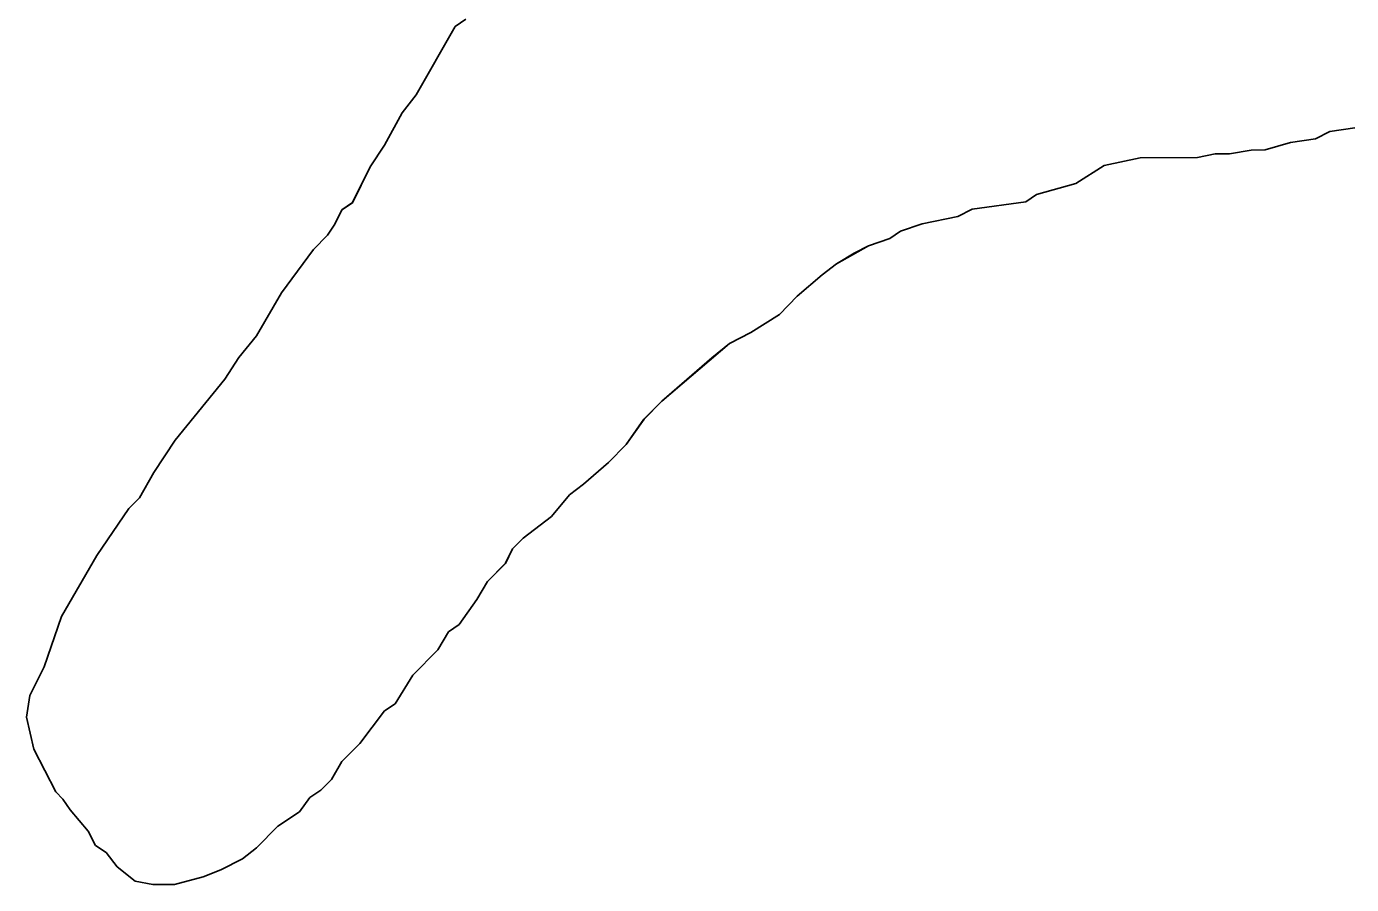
# Model space of a CAD drawing. Extents: x 3279314 to 3317160, y 734079 to 759431.
# Drawn here: x 3314225.8 to 3314339.7, y 742073.8 to 742147.5 of the extents above; entities that cross this region are included whole.
import ezdxf

# ---------------------------------------------------------------- set-up
doc = ezdxf.new("R2010")
doc.units = 0
for name, color, linetype in [('V-SITE-VEGE', 7, 'Continuous'), ('V-TOPO-SHOR', 7, 'Continuous'), ('V-WETL-SWMP', 7, 'Continuous')]:
    doc.layers.add(name, color=color, linetype=linetype)

msp = doc.modelspace()

# ---------------------------------------------------------------- linework, layer by layer
at = {"layer": 'V-SITE-VEGE'}
for p, q in [((3314259.3, 742141.65), (3314262.64, 742147.52)), ((3314258.08, 742140.11), (3314259.3, 742141.65)), ((3314256.56, 742137.33), (3314258.08, 742140.11)), ((3314337.79, 742138.5), (3314336.56, 742137.87)), ((3314339.94, 742138.82), (3314337.79, 742138.5)), ((3314255.34, 742135.47), (3314256.56, 742137.33)), ((3314331.03, 742136.91), (3314329.19, 742136.59)), ((3314332.26, 742136.92), (3314331.03, 742136.91)), ((3314334.41, 742137.55), (3314332.26, 742136.92)), ((3314336.56, 742137.87), (3314334.41, 742137.55)), ((3314321.5, 742136.23), (3314318.42, 742135.59)), ((3314326.42, 742136.26), (3314321.5, 742136.23)), ((3314327.95, 742136.58), (3314326.42, 742136.26)), ((3314329.19, 742136.59), (3314327.95, 742136.58)), ((3314253.82, 742132.39), (3314255.34, 742135.47)), ((3314318.42, 742135.59), (3314315.97, 742134.04)), ((3314315.97, 742134.04), (3314312.59, 742133.09)), ((3314252.9, 742131.76), (3314253.82, 742132.39)), ((3314311.68, 742132.47), (3314307.06, 742131.83)), ((3314312.59, 742133.09), (3314311.68, 742132.47)), ((3314252.3, 742130.53), (3314252.9, 742131.76)), ((3314305.84, 742131.2), (3314302.76, 742130.56)), ((3314307.06, 742131.83), (3314305.84, 742131.2)), ((3314251.69, 742129.6), (3314252.3, 742130.53)), ((3314302.76, 742130.56), (3314300.92, 742129.94)), ((3314250.46, 742128.36), (3314251.69, 742129.6)), ((3314300, 742129.32), (3314298.16, 742128.69)), ((3314300.92, 742129.94), (3314300, 742129.32)), ((3314247.72, 742124.65), (3314250.46, 742128.36)), ((3314298.16, 742128.69), (3314295.4, 742127.13)), ((3314295.4, 742127.13), (3314294.18, 742126.2)), ((3314294.18, 742126.2), (3314292.04, 742124.34)), ((3314245.59, 742120.95), (3314247.72, 742124.65)), ((3314292.04, 742124.34), (3314290.51, 742122.79)), ((3314290.51, 742122.79), (3314288.06, 742121.23)), ((3314244.07, 742119.09), (3314245.59, 742120.95)), ((3314288.06, 742121.23), (3314286.22, 742120.3)), ((3314286.22, 742120.3), (3314280.4, 742115.33)), ((3314242.85, 742117.23), (3314244.07, 742119.09)), ((3314238.58, 742111.97), (3314242.85, 742117.23)), ((3314280.4, 742115.33), (3314278.87, 742113.79)), ((3314278.87, 742113.79), (3314277.35, 742111.62)), ((3314236.75, 742109.19), (3314238.58, 742111.97)), ((3314277.35, 742111.62), (3314275.83, 742110.07)), ((3314275.83, 742110.07), (3314273.68, 742108.21)), ((3314235.53, 742107.03), (3314236.75, 742109.19)), ((3314272.46, 742107.28), (3314270.93, 742105.42)), ((3314273.68, 742108.21), (3314272.46, 742107.28)), ((3314234.62, 742106.1), (3314235.53, 742107.03)), ((3314231.87, 742102.08), (3314234.62, 742106.1)), ((3314270.93, 742105.42), (3314268.48, 742103.56)), ((3314268.48, 742103.56), (3314267.56, 742102.63)), ((3314228.83, 742096.83), (3314231.87, 742102.08)), ((3314267.56, 742102.63), (3314266.96, 742101.4)), ((3314266.96, 742101.4), (3314265.43, 742099.85)), ((3314265.43, 742099.85), (3314264.52, 742098.3)), ((3314264.52, 742098.3), (3314262.99, 742096.14)), ((3314227.32, 742092.51), (3314228.83, 742096.83)), ((3314262.99, 742096.14), (3314262.07, 742095.52)), ((3314262.07, 742095.52), (3314261.16, 742093.97)), ((3314261.16, 742093.97), (3314259.02, 742091.8)), ((3314226.11, 742090.04), (3314227.32, 742092.51)), ((3314259.02, 742091.8), (3314257.5, 742089.33)), ((3314225.81, 742088.19), (3314226.11, 742090.04)), ((3314257.5, 742089.33), (3314256.58, 742088.71)), ((3314226.45, 742085.43), (3314225.81, 742088.19)), ((3314256.58, 742088.71), (3314254.45, 742085.92)), ((3314254.45, 742085.92), (3314252.92, 742084.38)), ((3314228.32, 742081.75), (3314226.45, 742085.43)), ((3314252.92, 742084.38), (3314252.01, 742082.83)), ((3314252.01, 742082.83), (3314251.09, 742081.9)), ((3314228.94, 742081.14), (3314228.32, 742081.75)), ((3314229.56, 742080.22), (3314228.94, 742081.14)), ((3314250.17, 742081.28), (3314249.26, 742080.04)), ((3314251.09, 742081.9), (3314250.17, 742081.28)), ((3314231.11, 742078.38), (3314229.56, 742080.22)), ((3314249.26, 742080.04), (3314247.42, 742078.8)), ((3314231.73, 742077.15), (3314231.11, 742078.38)), ((3314247.42, 742078.8), (3314245.58, 742076.94)), ((3314232.66, 742076.54), (3314231.73, 742077.15)), ((3314233.6, 742075.32), (3314232.66, 742076.54)), ((3314245.58, 742076.94), (3314244.36, 742076.01)), ((3314244.36, 742076.01), (3314242.52, 742075.07)), ((3314235.14, 742074.1), (3314233.6, 742075.32)), ((3314240.98, 742074.45), (3314238.53, 742073.81)), ((3314242.52, 742075.07), (3314240.98, 742074.45)), ((3314236.68, 742073.8), (3314235.14, 742074.1)), ((3314238.53, 742073.81), (3314236.68, 742073.8))]:
    msp.add_line(p, q, dxfattribs=at)
at = {"layer": 'V-TOPO-SHOR'}
for p, q in [((3314259.3, 742141.65), (3314262.64, 742147.52)), ((3314258.08, 742140.11), (3314259.3, 742141.65)), ((3314256.56, 742137.33), (3314258.08, 742140.11)), ((3314337.79, 742138.5), (3314336.56, 742137.87)), ((3314339.94, 742138.82), (3314337.79, 742138.5)), ((3314255.34, 742135.47), (3314256.56, 742137.33)), ((3314331.03, 742136.91), (3314329.19, 742136.59)), ((3314332.26, 742136.92), (3314331.03, 742136.91)), ((3314334.41, 742137.55), (3314332.26, 742136.92)), ((3314336.56, 742137.87), (3314334.41, 742137.55)), ((3314321.5, 742136.23), (3314318.42, 742135.59)), ((3314326.42, 742136.26), (3314321.5, 742136.23)), ((3314327.95, 742136.58), (3314326.42, 742136.26)), ((3314329.19, 742136.59), (3314327.95, 742136.58)), ((3314253.82, 742132.39), (3314255.34, 742135.47)), ((3314318.42, 742135.59), (3314315.97, 742134.04)), ((3314315.97, 742134.04), (3314312.59, 742133.09)), ((3314252.9, 742131.76), (3314253.82, 742132.39)), ((3314311.68, 742132.47), (3314307.06, 742131.83)), ((3314312.59, 742133.09), (3314311.68, 742132.47)), ((3314252.3, 742130.53), (3314252.9, 742131.76)), ((3314305.84, 742131.2), (3314302.76, 742130.56)), ((3314307.06, 742131.83), (3314305.84, 742131.2)), ((3314251.69, 742129.6), (3314252.3, 742130.53)), ((3314302.76, 742130.56), (3314300.92, 742129.94)), ((3314250.46, 742128.36), (3314251.69, 742129.6)), ((3314300, 742129.32), (3314298.16, 742128.69)), ((3314300.92, 742129.94), (3314300, 742129.32)), ((3314247.72, 742124.65), (3314250.46, 742128.36)), ((3314298.16, 742128.69), (3314295.4, 742127.13)), ((3314295.4, 742127.13), (3314294.18, 742126.2)), ((3314294.18, 742126.2), (3314292.04, 742124.34)), ((3314245.59, 742120.95), (3314247.72, 742124.65)), ((3314292.04, 742124.34), (3314290.51, 742122.79)), ((3314290.51, 742122.79), (3314288.06, 742121.23)), ((3314244.07, 742119.09), (3314245.59, 742120.95)), ((3314288.06, 742121.23), (3314286.22, 742120.3)), ((3314286.22, 742120.3), (3314280.4, 742115.33)), ((3314242.85, 742117.23), (3314244.07, 742119.09)), ((3314238.58, 742111.97), (3314242.85, 742117.23)), ((3314280.4, 742115.33), (3314278.87, 742113.79)), ((3314278.87, 742113.79), (3314277.35, 742111.62)), ((3314236.75, 742109.19), (3314238.58, 742111.97)), ((3314277.35, 742111.62), (3314275.83, 742110.07)), ((3314275.83, 742110.07), (3314273.68, 742108.21)), ((3314235.53, 742107.03), (3314236.75, 742109.19)), ((3314272.46, 742107.28), (3314270.93, 742105.42)), ((3314273.68, 742108.21), (3314272.46, 742107.28)), ((3314234.62, 742106.1), (3314235.53, 742107.03)), ((3314231.87, 742102.08), (3314234.62, 742106.1)), ((3314270.93, 742105.42), (3314268.48, 742103.56)), ((3314268.48, 742103.56), (3314267.56, 742102.63)), ((3314228.83, 742096.83), (3314231.87, 742102.08)), ((3314267.56, 742102.63), (3314266.96, 742101.4)), ((3314266.96, 742101.4), (3314265.43, 742099.85)), ((3314265.43, 742099.85), (3314264.52, 742098.3)), ((3314264.52, 742098.3), (3314262.99, 742096.14)), ((3314227.32, 742092.51), (3314228.83, 742096.83)), ((3314262.99, 742096.14), (3314262.07, 742095.52)), ((3314262.07, 742095.52), (3314261.16, 742093.97)), ((3314261.16, 742093.97), (3314259.02, 742091.8)), ((3314226.11, 742090.04), (3314227.32, 742092.51)), ((3314259.02, 742091.8), (3314257.5, 742089.33)), ((3314225.81, 742088.19), (3314226.11, 742090.04)), ((3314257.5, 742089.33), (3314256.58, 742088.71)), ((3314226.45, 742085.43), (3314225.81, 742088.19)), ((3314256.58, 742088.71), (3314254.45, 742085.92)), ((3314254.45, 742085.92), (3314252.92, 742084.38)), ((3314228.32, 742081.75), (3314226.45, 742085.43)), ((3314252.92, 742084.38), (3314252.01, 742082.83)), ((3314252.01, 742082.83), (3314251.09, 742081.9)), ((3314228.94, 742081.14), (3314228.32, 742081.75)), ((3314229.56, 742080.22), (3314228.94, 742081.14)), ((3314250.17, 742081.28), (3314249.26, 742080.04)), ((3314251.09, 742081.9), (3314250.17, 742081.28)), ((3314231.11, 742078.38), (3314229.56, 742080.22)), ((3314249.26, 742080.04), (3314247.42, 742078.8)), ((3314231.73, 742077.15), (3314231.11, 742078.38)), ((3314247.42, 742078.8), (3314245.58, 742076.94)), ((3314232.66, 742076.54), (3314231.73, 742077.15)), ((3314233.6, 742075.32), (3314232.66, 742076.54)), ((3314245.58, 742076.94), (3314244.36, 742076.01)), ((3314244.36, 742076.01), (3314242.52, 742075.07)), ((3314235.14, 742074.1), (3314233.6, 742075.32)), ((3314240.98, 742074.45), (3314238.53, 742073.81)), ((3314242.52, 742075.07), (3314240.98, 742074.45)), ((3314236.68, 742073.8), (3314235.14, 742074.1)), ((3314238.53, 742073.81), (3314236.68, 742073.8))]:
    msp.add_line(p, q, dxfattribs=at)
at = {"layer": 'V-WETL-SWMP'}
for p, q in [((3314259.3, 742141.65), (3314262.65, 742147.52)), ((3314259.3, 742141.65), (3314262.65, 742147.52)), ((3314262.65, 742147.52), (3314263.56, 742148.14)), ((3314262.65, 742147.52), (3314263.56, 742148.14)), ((3314258.08, 742140.11), (3314259.3, 742141.65)), ((3314258.08, 742140.11), (3314259.3, 742141.65)), ((3314256.56, 742137.33), (3314258.08, 742140.11)), ((3314256.56, 742137.33), (3314258.08, 742140.11)), ((3314337.79, 742138.5), (3314336.56, 742137.87)), ((3314337.79, 742138.5), (3314336.56, 742137.87)), ((3314339.94, 742138.82), (3314337.79, 742138.5)), ((3314339.94, 742138.82), (3314337.79, 742138.5)), ((3314255.34, 742135.47), (3314256.56, 742137.33)), ((3314255.34, 742135.47), (3314256.56, 742137.33)), ((3314331.03, 742136.91), (3314329.19, 742136.59)), ((3314331.03, 742136.91), (3314329.19, 742136.59)), ((3314332.26, 742136.92), (3314331.03, 742136.91)), ((3314332.26, 742136.92), (3314331.03, 742136.91)), ((3314334.41, 742137.55), (3314332.26, 742136.92)), ((3314334.41, 742137.55), (3314332.26, 742136.92)), ((3314336.56, 742137.87), (3314334.41, 742137.55)), ((3314336.56, 742137.87), (3314334.41, 742137.55)), ((3314321.5, 742136.23), (3314318.42, 742135.59)), ((3314321.5, 742136.23), (3314318.42, 742135.59)), ((3314326.42, 742136.26), (3314321.5, 742136.23)), ((3314326.42, 742136.26), (3314321.5, 742136.23)), ((3314327.96, 742136.58), (3314326.42, 742136.26)), ((3314327.96, 742136.58), (3314326.42, 742136.26)), ((3314329.19, 742136.59), (3314327.96, 742136.58)), ((3314329.19, 742136.59), (3314327.96, 742136.58)), ((3314253.82, 742132.38), (3314255.34, 742135.47)), ((3314253.82, 742132.38), (3314255.34, 742135.47)), ((3314318.42, 742135.59), (3314315.97, 742134.04)), ((3314318.42, 742135.59), (3314315.97, 742134.04)), ((3314315.97, 742134.04), (3314312.59, 742133.09)), ((3314315.97, 742134.04), (3314312.59, 742133.09)), ((3314252.91, 742131.76), (3314253.82, 742132.38)), ((3314252.91, 742131.76), (3314253.82, 742132.38)), ((3314311.68, 742132.47), (3314307.06, 742131.82)), ((3314311.68, 742132.47), (3314307.06, 742131.82)), ((3314312.59, 742133.09), (3314311.68, 742132.47)), ((3314312.59, 742133.09), (3314311.68, 742132.47)), ((3314252.3, 742130.53), (3314252.91, 742131.76)), ((3314252.3, 742130.53), (3314252.91, 742131.76)), ((3314305.84, 742131.2), (3314302.76, 742130.56)), ((3314305.84, 742131.2), (3314302.76, 742130.56)), ((3314307.06, 742131.82), (3314305.84, 742131.2)), ((3314307.06, 742131.82), (3314305.84, 742131.2)), ((3314251.69, 742129.6), (3314252.3, 742130.53)), ((3314251.69, 742129.6), (3314252.3, 742130.53)), ((3314302.76, 742130.56), (3314300.92, 742129.94)), ((3314302.76, 742130.56), (3314300.92, 742129.94)), ((3314250.47, 742128.36), (3314251.69, 742129.6)), ((3314250.47, 742128.36), (3314251.69, 742129.6)), ((3314300, 742129.31), (3314298.16, 742128.69)), ((3314300, 742129.31), (3314298.16, 742128.69)), ((3314300.92, 742129.94), (3314300, 742129.31)), ((3314300.92, 742129.94), (3314300, 742129.31)), ((3314247.72, 742124.65), (3314250.47, 742128.36)), ((3314247.72, 742124.65), (3314250.47, 742128.36)), ((3314296.93, 742128.06), (3314295.4, 742127.13)), ((3314296.93, 742128.06), (3314295.4, 742127.13)), ((3314298.16, 742128.69), (3314296.93, 742128.06)), ((3314298.16, 742128.69), (3314296.93, 742128.06)), ((3314295.4, 742127.13), (3314294.18, 742126.2)), ((3314295.4, 742127.13), (3314294.18, 742126.2)), ((3314294.18, 742126.2), (3314292.04, 742124.34)), ((3314294.18, 742126.2), (3314292.04, 742124.34)), ((3314245.59, 742120.94), (3314247.72, 742124.65)), ((3314245.59, 742120.94), (3314247.72, 742124.65)), ((3314292.04, 742124.34), (3314290.51, 742122.79)), ((3314292.04, 742124.34), (3314290.51, 742122.79)), ((3314290.51, 742122.79), (3314288.06, 742121.23)), ((3314290.51, 742122.79), (3314288.06, 742121.23)), ((3314244.07, 742119.09), (3314245.59, 742120.94)), ((3314244.07, 742119.09), (3314245.59, 742120.94)), ((3314288.06, 742121.23), (3314286.22, 742120.3)), ((3314288.06, 742121.23), (3314286.22, 742120.3)), ((3314286.22, 742120.3), (3314284.69, 742119.06)), ((3314286.22, 742120.3), (3314284.69, 742119.06)), ((3314242.85, 742117.23), (3314244.07, 742119.09)), ((3314242.85, 742117.23), (3314244.07, 742119.09)), ((3314284.69, 742119.06), (3314280.4, 742115.33)), ((3314284.69, 742119.06), (3314280.4, 742115.33)), ((3314238.58, 742111.97), (3314242.85, 742117.23)), ((3314238.58, 742111.97), (3314242.85, 742117.23)), ((3314280.4, 742115.33), (3314278.88, 742113.78)), ((3314280.4, 742115.33), (3314278.88, 742113.78)), ((3314278.88, 742113.78), (3314277.35, 742111.62)), ((3314278.88, 742113.78), (3314277.35, 742111.62)), ((3314236.75, 742109.19), (3314238.58, 742111.97)), ((3314236.75, 742109.19), (3314238.58, 742111.97)), ((3314277.35, 742111.62), (3314275.82, 742110.07)), ((3314277.35, 742111.62), (3314275.82, 742110.07)), ((3314275.82, 742110.07), (3314273.68, 742108.21)), ((3314275.82, 742110.07), (3314273.68, 742108.21)), ((3314235.53, 742107.03), (3314236.75, 742109.19)), ((3314235.53, 742107.03), (3314236.75, 742109.19)), ((3314272.46, 742107.28), (3314270.93, 742105.42)), ((3314272.46, 742107.28), (3314270.93, 742105.42)), ((3314273.68, 742108.21), (3314272.46, 742107.28)), ((3314273.68, 742108.21), (3314272.46, 742107.28)), ((3314234.62, 742106.1), (3314235.53, 742107.03)), ((3314234.62, 742106.1), (3314235.53, 742107.03)), ((3314231.87, 742102.08), (3314234.62, 742106.1)), ((3314231.87, 742102.08), (3314234.62, 742106.1)), ((3314270.93, 742105.42), (3314268.48, 742103.56)), ((3314270.93, 742105.42), (3314268.48, 742103.56)), ((3314268.48, 742103.56), (3314267.57, 742102.63)), ((3314268.48, 742103.56), (3314267.57, 742102.63)), ((3314228.83, 742096.83), (3314231.87, 742102.08)), ((3314228.83, 742096.83), (3314231.87, 742102.08)), ((3314267.57, 742102.63), (3314266.96, 742101.39)), ((3314267.57, 742102.63), (3314266.96, 742101.39)), ((3314266.96, 742101.39), (3314265.43, 742099.85)), ((3314266.96, 742101.39), (3314265.43, 742099.85)), ((3314265.43, 742099.85), (3314264.52, 742098.3)), ((3314265.43, 742099.85), (3314264.52, 742098.3)), ((3314264.52, 742098.3), (3314263, 742096.14)), ((3314264.52, 742098.3), (3314263, 742096.14)), ((3314227.32, 742092.51), (3314228.83, 742096.83)), ((3314227.32, 742092.51), (3314228.83, 742096.83)), ((3314263, 742096.14), (3314262.08, 742095.51)), ((3314263, 742096.14), (3314262.08, 742095.51)), ((3314262.08, 742095.51), (3314261.16, 742093.97)), ((3314262.08, 742095.51), (3314261.16, 742093.97)), ((3314261.16, 742093.97), (3314259.02, 742091.8)), ((3314261.16, 742093.97), (3314259.02, 742091.8)), ((3314226.11, 742090.04), (3314227.32, 742092.51)), ((3314226.11, 742090.04), (3314227.32, 742092.51)), ((3314259.02, 742091.8), (3314257.5, 742089.33)), ((3314259.02, 742091.8), (3314257.5, 742089.33)), ((3314225.81, 742088.19), (3314226.11, 742090.04)), ((3314225.81, 742088.19), (3314226.11, 742090.04)), ((3314257.5, 742089.33), (3314256.58, 742088.71)), ((3314257.5, 742089.33), (3314256.58, 742088.71)), ((3314226.45, 742085.43), (3314225.81, 742088.19)), ((3314226.45, 742085.43), (3314225.81, 742088.19)), ((3314256.58, 742088.71), (3314254.45, 742085.92)), ((3314256.58, 742088.71), (3314254.45, 742085.92)), ((3314254.45, 742085.92), (3314252.92, 742084.37)), ((3314254.45, 742085.92), (3314252.92, 742084.37)), ((3314228.32, 742081.75), (3314226.45, 742085.43)), ((3314228.32, 742081.75), (3314226.45, 742085.43)), ((3314252.92, 742084.37), (3314252.01, 742082.83)), ((3314252.92, 742084.37), (3314252.01, 742082.83)), ((3314252.01, 742082.83), (3314251.09, 742081.9)), ((3314252.01, 742082.83), (3314251.09, 742081.9)), ((3314228.94, 742081.13), (3314228.32, 742081.75)), ((3314228.94, 742081.13), (3314228.32, 742081.75)), ((3314229.56, 742080.22), (3314228.94, 742081.13)), ((3314229.56, 742080.22), (3314228.94, 742081.13)), ((3314250.17, 742081.28), (3314249.26, 742080.04)), ((3314250.17, 742081.28), (3314249.26, 742080.04)), ((3314251.09, 742081.9), (3314250.17, 742081.28)), ((3314251.09, 742081.9), (3314250.17, 742081.28)), ((3314231.11, 742078.38), (3314229.56, 742080.22)), ((3314231.11, 742078.38), (3314229.56, 742080.22)), ((3314249.26, 742080.04), (3314247.42, 742078.8)), ((3314249.26, 742080.04), (3314247.42, 742078.8)), ((3314231.74, 742077.15), (3314231.11, 742078.38)), ((3314231.74, 742077.15), (3314231.11, 742078.38)), ((3314247.42, 742078.8), (3314245.59, 742076.94)), ((3314247.42, 742078.8), (3314245.59, 742076.94)), ((3314232.66, 742076.54), (3314231.74, 742077.15)), ((3314232.66, 742076.54), (3314231.74, 742077.15)), ((3314233.6, 742075.32), (3314232.66, 742076.54)), ((3314233.6, 742075.32), (3314232.66, 742076.54)), ((3314245.59, 742076.94), (3314244.36, 742076.01)), ((3314245.59, 742076.94), (3314244.36, 742076.01)), ((3314244.36, 742076.01), (3314242.52, 742075.07)), ((3314244.36, 742076.01), (3314242.52, 742075.07)), ((3314235.14, 742074.1), (3314233.6, 742075.32)), ((3314235.14, 742074.1), (3314233.6, 742075.32)), ((3314240.99, 742074.45), (3314238.53, 742073.81)), ((3314240.99, 742074.45), (3314238.53, 742073.81)), ((3314242.52, 742075.07), (3314240.99, 742074.45)), ((3314242.52, 742075.07), (3314240.99, 742074.45)), ((3314236.68, 742073.8), (3314235.14, 742074.1)), ((3314236.68, 742073.8), (3314235.14, 742074.1)), ((3314238.53, 742073.81), (3314236.68, 742073.8)), ((3314238.53, 742073.81), (3314236.68, 742073.8))]:
    msp.add_line(p, q, dxfattribs=at)

doc.saveas('drawing.dxf')
